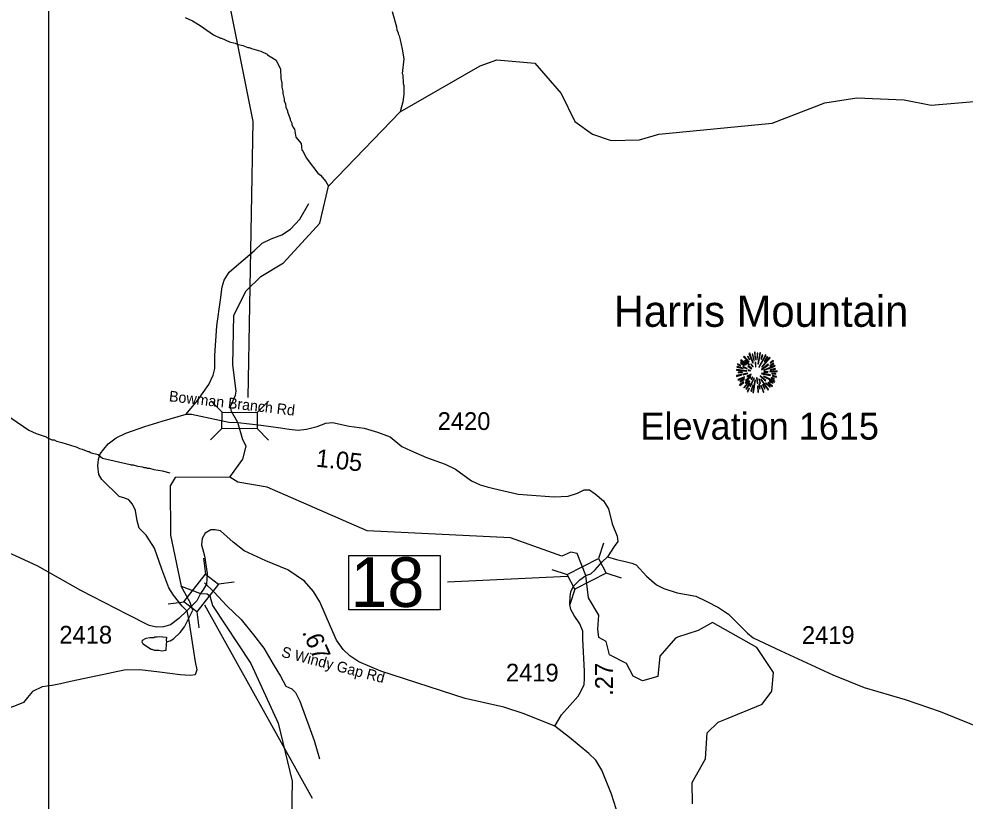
# Model space of a CAD drawing. Extents: x 1248089 to 1457196, y 820910 to 988753.
# Drawn here: x 1416698 to 1423369, y 863443 to 868954 of the extents above; entities that cross this region are included whole.
import ezdxf

# ---------------------------------------------------------------- set-up
doc = ezdxf.new("R2010")
doc.units = 0
for name, color, linetype in [('Exist Geographical Mountain Summit CELL', 7, 'Continuous'), ('Exist Geographical Mountain Summit Elevation Number Label', 7, 'Continuous'), ('Exist Geographical Mountain Summit Label', 7, 'Continuous'), ('Exist Hydrographic Creek Single Shore', 7, 'Continuous'), ('Exist Hydrographic Misc Water Feature', 7, 'Continuous'), ('Exist Road Non-System Type 51', 7, 'Continuous'), ('Exist Road Secondary Structure Standard Bridge CELL', 7, 'Continuous'), ('Exist Road Secondary Structure Standard Bridge Number Label', 7, 'Continuous'), ('Exist Road Secondary Type 41 Attributed', 7, 'Continuous'), ('Exist Road Secondary Type 51 Attributed', 7, 'Continuous'), ('Exist Road Secondary Type 51 Label', 7, 'Continuous'), ('Map Preparation Inset Cut Line', 7, 'Continuous'), ('Prop GRAU CAT1 Cell', 7, 'Continuous'), ('Prop Lane Lines', 7, 'Continuous')]:
    doc.layers.add(name, color=color, linetype=linetype)

msp = doc.modelspace()

# ---------------------------------------------------------------- linework, layer by layer
at = {"layer": 'Exist Geographical Mountain Summit CELL'}
for points in [[(1421845.1, 866596.4), (1421871.3, 866529.5), (1421874.2, 866530.6), (1421850.2, 866598.9)], [(1421878.9, 866544.4), (1421881.4, 866545.2), (1421872.4, 866593.1), (1421868, 866592)], [(1421883.6, 866605.8), (1421887.7, 866553.8), (1421890.9, 866554.2), (1421889.5, 866606.9)], [(1421899.7, 866551.7), (1421903.6, 866551.7), (1421907.2, 866598.9), (1421901.8, 866598.9)], [(1421911.6, 866523.3), (1421926.5, 866600.4), (1421921, 866602.2), (1421908.3, 866524.1)], [(1421914.9, 866501.5), (1421917.8, 866499.7), (1421966.5, 866584.4), (1421961, 866588)], [(1421929.4, 866558.6), (1421932.7, 866557.4), (1421942.1, 866584.4), (1421937.4, 866586.2)], [(1421763.4, 866518.6), (1421785.8, 866509.9), (1421787, 866512.8), (1421764.8, 866523.7)], [(1421785.2, 866529.5), (1421810.9, 866513.2), (1421813.1, 866515.8), (1421788, 866533.5)], [(1421786.2, 866548.4), (1421825.8, 866517.9), (1421828, 866520.1), (1421789.9, 866552.8)], [(1421806.6, 866573.1), (1421842.5, 866535.7), (1421845.9, 866538.2), (1421810.6, 866577.9)], [(1421814.5, 866545.5), (1421847.3, 866516.4), (1421849.5, 866518.6), (1421817.5, 866550.6)], [(1421834.2, 866574.6), (1421849.8, 866552.8), (1421851.6, 866554.2), (1421838.2, 866578.6)], [(1421857.8, 866520.1), (1421871.7, 866503.7), (1421873.8, 866505.9), (1421861.1, 866523)], [(1421889.1, 866532.5), (1421890.5, 866503.3), (1421893.1, 866503.7), (1421893.1, 866532.8)], [(1421932.7, 866483), (1421934.5, 866480.5), (1421983.2, 866516.4), (1421980, 866520.8)], [(1421935.9, 866503), (1421938.1, 866500.8), (1421993.7, 866565.1), (1421989.7, 866569.9)], [(1421973.4, 866574.6), (1421952.3, 866541.1), (1421955.2, 866540), (1421977.7, 866571.3)], [(1421993.7, 866508.1), (1422021.3, 866523), (1422018.4, 866528.1), (1421992.3, 866510.6)], [(1421993.7, 866531), (1421995.6, 866528.5), (1422018.4, 866544.8), (1422014.8, 866548.4)], [(1421757.8, 866478.3), (1421829.8, 866471.3), (1421830.2, 866474.3), (1421757.8, 866483.3)], [(1421760.4, 866499.3), (1421801.9, 866489.9), (1421803, 866493.2), (1421761.6, 866504.1)], [(1421769.9, 866460.9), (1421799.7, 866462.3), (1421799.7, 866465.9), (1421768.8, 866465.9)], [(1421801.9, 866501.5), (1421832.4, 866489.6), (1421833.5, 866491.7), (1421804.1, 866505.6)], [(1421802.3, 866451.8), (1421803.3, 866447), (1421836.4, 866455.4), (1421835.7, 866459)], [(1421829.8, 866437.6), (1421832.1, 866432.9), (1421860.8, 866448.1), (1421859.7, 866451.4)], [(1421838.2, 866507), (1421863.3, 866488), (1421865.4, 866491), (1421840.7, 866510.2)], [(1421838.5, 866477.2), (1421855.6, 866475), (1421856, 866477.2), (1421839.3, 866481.5)], [(1421934.1, 866453.6), (1421994.9, 866441.6), (1421995.9, 866446), (1421935.2, 866457.2)], [(1421948.7, 866467.4), (1421948.7, 866464.5), (1421978.8, 866464.5), (1421979.6, 866469.5)], [(1421949.7, 866480.1), (1421950.8, 866477.9), (1422029, 866506.6), (1422027.2, 866511.3)], [(1421991.9, 866466.3), (1422044.3, 866469.5), (1422044.6, 866474.3), (1421992.3, 866469.5)], [(1421995.6, 866480.1), (1422032.3, 866486.6), (1422030.8, 866492.1), (1421994.1, 866482.3)], [(1422006.8, 866454.3), (1422033.3, 866452.1), (1422033.3, 866456.4), (1422007.2, 866457.5)], [(1421756.4, 866440.5), (1421757.8, 866435.4), (1421793.9, 866446), (1421791.7, 866449.2)], [(1421766.2, 866412.8), (1421768.8, 866408.2), (1421814.2, 866428.1), (1421812.7, 866432.9)], [(1421777.5, 866376.1), (1421780.4, 866372.1), (1421808.8, 866393.2), (1421806.2, 866396.5)], [(1421783.7, 866396.9), (1421812.7, 866413.6), (1421810.6, 866417.2), (1421781.5, 866401.9)], [(1421808.4, 866356.5), (1421811.3, 866354), (1421852, 866401.6), (1421849.1, 866403.7)], [(1421823.7, 866387.8), (1421842.9, 866405.9), (1421839.6, 866408.2), (1421819.3, 866391)], [(1421820, 866406.3), (1421822.9, 866402.7), (1421857.4, 866431.1), (1421855.6, 866433.6)], [(1421848.4, 866387.8), (1421823.3, 866348.6), (1421826.5, 866346), (1421852.4, 866385.6)], [(1421851.6, 866366.4), (1421856, 866364.6), (1421882.6, 866423), (1421880, 866423.8)], [(1421858.6, 866415.8), (1421861.8, 866412.8), (1421872, 866429.2), (1421870.1, 866430.7)], [(1421873.1, 866321), (1421877.8, 866319.8), (1421890.5, 866409.2), (1421887.3, 866410)], [(1421898.5, 866424.9), (1421902.5, 866387.8), (1421906.9, 866388.1), (1421901.8, 866425.6)], [(1421914.6, 866416.2), (1421923.2, 866386.3), (1421927.2, 866388.1), (1421916.7, 866417.2)], [(1421922.9, 866436.5), (1421961.4, 866401.2), (1421963.9, 866405.6), (1421924.7, 866438.7)], [(1421929, 866413.9), (1421979.6, 866339.1), (1421983.2, 866342), (1421931.6, 866415)], [(1421947.9, 866434), (1422026.1, 866395.8), (1422027.9, 866401.2), (1421949.4, 866436.9)], [(1421961.4, 866388.1), (1421991.5, 866359), (1421994.9, 866361.6), (1421963.6, 866390.6)], [(1421978.1, 866388.8), (1422008.6, 866363.1), (1422011.9, 866366.7), (1421980, 866391.4)], [(1421987.2, 866399.8), (1422012.3, 866386.7), (1422014.8, 866390.4), (1421989.4, 866403.7)], [(1422001.4, 866423.8), (1422022.4, 866415.8), (1422024.2, 866420.2), (1422002.8, 866427)], [(1422010.9, 866437.2), (1422039.1, 866429.9), (1422039.9, 866435.4), (1422011.9, 866441.6)], [(1421833.5, 866329.3), (1421838.2, 866326.4), (1421849.1, 866351.1), (1421845.9, 866353.3)], [(1421863.3, 866331.1), (1421875.3, 866373.9), (1421871.7, 866374.3), (1421858.9, 866332.1)], [(1421904.7, 866366.4), (1421908.3, 866323.9), (1421912.3, 866324.9), (1421909, 866366.4)], [(1421924.3, 866349.6), (1421918.9, 866379.5), (1421915.6, 866379.5), (1421920, 866348.6)], [(1421929, 866371.1), (1421946.5, 866321.3), (1421950.8, 866323.1), (1421932, 866371.8)], [(1421939.5, 866376.9), (1421955.6, 866347.4), (1421959.6, 866349.6), (1421943.3, 866378.3)]]:
    msp.add_lwpolyline(points, close=True, dxfattribs=at)
at = {"layer": 'Exist Hydrographic Creek Single Shore'}
for points in [[(1418184.5, 865725.2), (1418277.9, 865851.9), (1418301.3, 865943.3), (1418277.9, 865987.9), (1418240.8, 866111.2), (1418197.2, 866187.7), (1418189.8, 866222.7), (1418225.9, 866303.5), (1418230.2, 866330.1), (1418207.5, 866516), (1418214.4, 866867.1)], [(1418184.5, 865725.2), (1417800.4, 865723.1), (1417765.5, 865664.7), (1417767.4, 865316.7), (1417843.1, 864957.1), (1417978.8, 864905.2)], [(1420694, 865032.1), (1420633.5, 865188.3), (1420588.9, 865196.8), (1420525.2, 865169.2), (1420164.1, 865296.7), (1419152.4, 865347.9), (1418449.4, 865654.2), (1418241.5, 865691.2), (1418184.5, 865725.2)], [(1421686.6, 864022.4), (1421938.5, 864126.4), (1422006.6, 864216.9), (1422017.5, 864347.9), (1421901.2, 864524), (1421589, 864700.4), (1421487.1, 864645.1), (1421340.7, 864598.9), (1421326.1, 864590.9), (1421217.4, 864464.5), (1421202.5, 864320), (1421094.2, 864290.2), (1421028.4, 864324.2), (1420981.8, 864412.6), (1420862.8, 864474.3), (1420837.4, 864567.8), (1420786.4, 864595.4), (1420780, 864654.9), (1420786.4, 864752.7), (1420714.2, 864875.9), (1420694, 865032.1)], [(1417980.1, 864905.1), (1418026.3, 864902.1), (1418044.4, 864888.3), (1418064, 864821.4), (1418333.5, 864412.3), (1418525.5, 863991.6), (1418625.5, 863582.5), (1418620.4, 863323.2), (1418499.5, 863059.8), (1418261.5, 862838), (1418170.5, 862465.7), (1418158.5, 862298.5), (1418124.5, 862223.6), (1417980.5, 862118.2), (1417879.5, 862087.4), (1417340.5, 862206.6), (1417151.4, 862394.2), (1416903.4, 862497.8), (1416706.5, 862636.3), (1415993.4, 862841)]]:
    msp.add_lwpolyline(points, dxfattribs=at)
at = {"layer": 'Exist Hydrographic Misc Water Feature'}
for points in [[(1419330.2, 869006.8), (1419360, 868898.2), (1419363.4, 868874.2), (1419371, 868858), (1419370.9, 868850), (1419378.5, 868833.8), (1419385.9, 868805.6), (1419400.6, 868741.3), (1419411.1, 868673), (1419400.9, 868569.3), (1419404.7, 868561.2), (1419407.3, 868499.1), (1419411, 868485.1), (1419411.7, 868425), (1419404.6, 868369.2), (1419385.4, 868300.3)], [(1417869.9, 868963.2), (1417923, 868939.7), (1417976.7, 868908.8), (1418071.2, 868842.7), (1418118.7, 868817.7), (1418126.7, 868817.5), (1418182.1, 868792.2), (1418221.9, 868783.4), (1418237.7, 868775), (1418277.5, 868766.2), (1418313.3, 868753.4), (1418321.3, 868753.2), (1418337.1, 868744.9), (1418404.6, 868727.3), (1418448.2, 868706.4), (1418451.3, 868701.9), (1418512.8, 868663.4), (1418541.9, 868600.3), (1418544.5, 868534.3), (1418551.9, 868504), (1418551.1, 868474.1), (1418558.5, 868444), (1418558.2, 868428), (1418569.4, 868391.7), (1418569.1, 868377.7), (1418576.6, 868355.5), (1418580, 868331.4), (1418591.5, 868307.2), (1418591.4, 868299.2), (1418610.4, 868250.8), (1418610.2, 868242.8), (1418621.7, 868218.5), (1418621.5, 868210.5), (1418631, 868188.3), (1418640.7, 868178.1), (1418651.6, 868121.8), (1418688.2, 868075.4), (1418693.5, 868028.9), (1418698.3, 868025.9), (1418726.3, 867972.1), (1418737.9, 867955.9), (1418806.1, 867868.4), (1418823.7, 867854), (1418862.8, 867809.1), (1418881.2, 867776.7)], [(1418214.4, 866867.1), (1418301.5, 867039.3), (1418403.5, 867139), (1418563.4, 867234.3), (1418819.4, 867514.7), (1418881.2, 867776.7), (1419385.4, 868300.3), (1419949.5, 868624.5), (1420067.5, 868664.8), (1420334.5, 868643.1), (1420521.5, 868429.2), (1420617.5, 868230.3), (1420741.5, 868142.4), (1420873.6, 868097.1), (1421073.5, 868102.9)], [(1421073.5, 868102.9), (1421208.5, 868142.8), (1422009.5, 868218.6), (1422379.6, 868362.3), (1422605.5, 868397), (1422938.5, 868383.7), (1423129.5, 868347.1), (1424257.5, 868442.5)], [(1416563.2, 866196), (1416768.4, 866056.2), (1416820, 866033), (1416890.9, 866008.7), (1416894.8, 866004.3), (1416930.5, 865987.9), (1416946.5, 865987.4), (1416962.3, 865979.1), (1417002.1, 865970.2), (1417093.4, 865940.2), (1417101.4, 865940.1), (1417125.1, 865927.5), (1417145, 865923.1), (1417184.7, 865906.2), (1417192.7, 865906), (1417208.5, 865897.6), (1417256.1, 865884.6), (1417287.6, 865859.9), (1417482.6, 865815.6), (1417490.5, 865811.4), (1417504.4, 865811.1), (1417534.3, 865802.5), (1417570.2, 865797.7), (1417578.1, 865793.5), (1417594.1, 865793.2), (1417601.9, 865789), (1417617.9, 865788.5), (1417649.7, 865779.9), (1417709.5, 865770.6), (1417717.4, 865766.4), (1417762.7, 865756.5)], [(1417738.9, 864564.2), (1417763.8, 864571.2), (1417788.1, 864586.7), (1417835.1, 864631.7), (1417865.8, 864671), (1417923.8, 864787.1), (1417906.8, 864841.3), (1417843.1, 864957.1)], [(1417738.9, 864564.2), (1417735.3, 864549.9), (1417734.4, 864504.3), (1417706.2, 864498.6), (1417684.4, 864503.1), (1417654.4, 864503.7), (1417638.5, 864512.1), (1417630.6, 864512.2), (1417583.2, 864541.3), (1417575.4, 864547.5), (1417567.7, 864561.6), (1417570.1, 864577.6), (1417594.3, 864591), (1417622.3, 864596.4), (1417648.4, 864595.9), (1417656.5, 864599.6), (1417672.5, 864599.3), (1417686.5, 864603), (1417737.9, 864598.5), (1417735.9, 864577.9), (1417738.9, 864564.2)], [(1421446.4, 863422.8), (1421444.5, 863575), (1421539.6, 863740.5), (1421550.5, 863924), (1421627.5, 863998), (1421686.6, 864022.4)]]:
    msp.add_lwpolyline(points, dxfattribs=at)
at = {"layer": 'Exist Road Non-System Type 51'}
for points in [[(1417878, 866170.2), (1417956.6, 866265.9), (1418038, 866378.3), (1418068.9, 866442.9), (1418080.1, 866490.7), (1418080.1, 866583.4), (1418094.2, 866791.2), (1418119.4, 866973.8), (1418130.7, 867066.5), (1418144.7, 867114.2), (1418181.2, 867170.4), (1418248.6, 867229.4), (1418357.9, 867321.1), (1418414, 867374.4), (1418475.7, 867405.3), (1418551.5, 867433.4), (1418613.3, 867472.8), (1418677.8, 867543), (1418742.4, 867652.5)], [(1418005.6, 864981.4), (1418074.9, 864913.9), (1418163.3, 864819.8), (1418265.9, 864722.7), (1418351.5, 864614.3), (1418425.6, 864520.1), (1418491.2, 864408.8), (1418542.6, 864323.2), (1418579.6, 864251.8), (1418622.4, 864234.7), (1418648.1, 864209), (1418679.5, 864146.2), (1418779.3, 863869.4), (1418816.3, 863741)], [(1417881.7, 864783.1), (1417897.4, 864711.9), (1417929.4, 864498.5), (1417940.1, 864423.7), (1417953.4, 864367.7), (1417940.1, 864333), (1417905.4, 864327.7), (1417836.1, 864333), (1417689.4, 864351.7), (1417550.8, 864367.7), (1417441.5, 864365), (1417252.1, 864325), (1417062.8, 864285), (1416990.8, 864269), (1416932.2, 864258.3), (1416862.9, 864247.6), (1416793.5, 864215.6), (1416758.9, 864172.9), (1416729.6, 864138.2), (1416678.9, 864116.9), (1416633.6, 864100.9), (1416583.8, 864106.2)]]:
    msp.add_lwpolyline(points, dxfattribs=at)
at = {"layer": 'Exist Road Secondary Structure Standard Bridge CELL'}
for p, q in [((1418050.8, 866263.5), (1418130.3, 866182.9)), ((1418378.2, 866180.7), (1418458.7, 866260.2)), ((1418049, 865987.7), (1418129.5, 866067.2)), ((1418377.4, 866067.6), (1418456.9, 865987)), ((1420819.5, 865259.4), (1420784.9, 865151.7)), ((1417999.4, 865154.3), (1418013.3, 865042)), ((1420565.3, 865036.6), (1420457.6, 865071.3)), ((1418217, 864984.7), (1418104.7, 864970.8)), ((1420945.5, 865014), (1420837.8, 865048.7)), ((1420617, 864935.9), (1420582.4, 864828.2)), ((1417862.6, 864845.2), (1417750.2, 864831.3)), ((1417951.8, 864775.7), (1417965.7, 864663.3))]:
    msp.add_line(p, q, dxfattribs=at)
for points in [[(1418130.3, 866182.9), (1418378.2, 866181.3), (1418377.4, 866065.5), (1418129.5, 866067.2)], [(1420837.8, 865048.7), (1420617.2, 864935.5), (1420564.4, 865038.5), (1420784.9, 865151.7)], [(1418104.7, 864970.8), (1417952.2, 864775.3), (1417860.9, 864846.5), (1418013.3, 865042)]]:
    msp.add_lwpolyline(points, close=True, dxfattribs=at)
at = {"layer": 'Exist Road Secondary Structure Standard Bridge Number Label'}
for p, q in [((1420566.1, 865024.4), (1419719.8, 864985.9)), ((1418006.7, 864824.9), (1418765, 863463.4))]:
    msp.add_line(p, q, dxfattribs=at)
msp.add_lwpolyline([(1418313.9, 866287.1), (1418349.2, 868230.6), (1418172.5, 869114)], dxfattribs=at)
msp.add_lwpolyline([(1419023.1, 865173.4), (1419667.3, 865173.4), (1419667.3, 864791.1), (1419023.1, 864791.1)], close=True, dxfattribs=at)
at = {"layer": 'Exist Road Secondary Type 41 Attributed'}
for points in [[(1417881.7, 864783.1), (1417850.3, 864816.3), (1417787.5, 864893.1), (1417756.1, 864945.4), (1417705.6, 865078.1), (1417653.5, 865225.2), (1417595.9, 865316), (1417545.3, 865364.9), (1417531.4, 865417.2), (1417520.9, 865490.5), (1417500, 865535.9), (1417473.8, 865565.6), (1417444.2, 865577.8), (1417404.1, 865590), (1417283.7, 865709.5), (1417261, 865744.4), (1417254.1, 865805.5), (1417259.3, 865850.9), (1417271.5, 865889.3), (1417295.9, 865922.4), (1417327.3, 865959.1), (1417384.9, 866002.7), (1417451.1, 866035.9), (1417587.2, 866081.3), (1417707.1, 866119.6), (1417878, 866170.2), (1417914.6, 866170.2), (1418177.9, 866112.6), (1418240.8, 866111.2)], [(1418240.8, 866111.2), (1418405.9, 866091.7), (1418542, 866072.6), (1418603, 866063.8), (1418667.5, 866056.8), (1418726.8, 866063.8), (1418801.8, 866081.3), (1418862.8, 866105.7), (1418909, 866111.3), (1419025.8, 866085.1), (1419132.2, 866071.2), (1419226.4, 866043.3), (1419315.3, 866008.3), (1419399, 865942), (1419460.1, 865912.4), (1419571.7, 865863.5), (1419703.4, 865817.2), (1419776.7, 865782.2), (1419888.3, 865700.2), (1419949.3, 865670.5), (1419998.4, 865657.4)], [(1419998.4, 865657.4), (1420047, 865644.4), (1420217.3, 865606.3), (1420471.9, 865587.1), (1420571.3, 865592.3), (1420635.8, 865611.5), (1420682.9, 865636), (1420721.3, 865636), (1420761.4, 865608), (1420818.9, 865557.4), (1420853.8, 865503.3), (1420881.7, 865396.9), (1420916.6, 865309.6), (1420920.1, 865273), (1420895.7, 865236.3), (1420847.2, 865164.2)]]:
    msp.add_lwpolyline(points, dxfattribs=at)
at = {"layer": 'Exist Road Secondary Type 51 Attributed'}
for points in [[(1417881.7, 864783.1), (1417826.9, 864730.2), (1417767.4, 864685.5), (1417717.8, 864670.7), (1417668.2, 864668.2), (1417616.1, 864680.6), (1417464.9, 864757.5), (1417133.8, 864927.8), (1416831.3, 865099.1), (1416675.1, 865171), (1416548.6, 865225.6), (1416481.6, 865272.8), (1416466.8, 865317.4), (1416456.9, 865389.4), (1416464.3, 865511.9), (1416459.4, 865576.4), (1416439.5, 865645.9), (1416402.3, 865707.9), (1416335.4, 865782.4), (1416146.9, 865918.9), (1416025.4, 866000.8), (1415894, 866119.9), (1415601.4, 866442.5), (1415386.9, 866676.6)], [(1420476, 863971.2), (1420261, 864058.3), (1420115.8, 864105.5), (1419845.2, 864166.9), (1419249.3, 864357.6), (1419094.7, 864423.6), (1419030.5, 864467), (1418983.4, 864510.4), (1418938.1, 864576.5), (1418895.7, 864673.7), (1418820.3, 864847.4), (1418775, 864919.1), (1418712.8, 864992.7), (1418594, 865072), (1418439.3, 865136.1), (1418286.6, 865206), (1418209.2, 865266.4), (1418120.6, 865347.5), (1418081, 865355.1), (1418050.8, 865353.2), (1418011.2, 865330.5), (1417990.5, 865292.8), (1417986.7, 865249.4), (1418006.6, 865170.8), (1418025.2, 865046.1), (1418019.9, 864971.7), (1418000.8, 864937.2), (1417978.8, 864905.2)], [(1420476, 863971.2), (1420523, 864051.5), (1420639.9, 864182.4), (1420660.6, 864214.9), (1420683.2, 864263.8), (1420686.7, 864305.7), (1420685, 864359.3), (1420672.8, 864582.7), (1420672.8, 864640.3), (1420651.8, 864690.9), (1420611.7, 864750.3), (1420589.1, 864792.1), (1420582.1, 864827), (1420583.8, 864884.6), (1420589.1, 864917.8), (1420608.2, 864956.2), (1420652.6, 865002.4), (1420694, 865032.1), (1420730.1, 865044.9), (1420761.7, 865071.4), (1420810.5, 865129), (1420847.2, 865164.2)], [(1420847.2, 865164.2), (1420911.1, 865145.7), (1420973.4, 865130.5), (1421018.9, 865120.4), (1421050, 865106.8), (1421122.3, 865027.6), (1421193, 864966.9), (1421245.2, 864940), (1421339.4, 864911.4), (1421470.7, 864886.1), (1421543.1, 864852.4), (1421630.6, 864806.9), (1421699.6, 864759.8), (1421742.7, 864718.4), (1421835.3, 864625.8), (1421875.7, 864592.1), (1422069.2, 864502.8), (1422435.3, 864333.3), (1422657.5, 864244), (1422947, 864158.1), (1423193.7, 864074.3), (1423501.7, 863949.6)], [(1417978.8, 864905.2), (1417959.4, 864867.8), (1417952.8, 864854.9), (1417881.7, 864783.1)], [(1420941.3, 863283.9), (1420876.6, 863491.3), (1420807.5, 863661.8), (1420766.5, 863730.9), (1420716.9, 863778.5), (1420581, 863890.7), (1420476, 863971.2)]]:
    msp.add_lwpolyline(points, dxfattribs=at)
at = {"layer": 'Map Preparation Inset Cut Line'}
msp.add_lwpolyline([(1431512.6, 871600.6), (1416907.8, 871600.6), (1416907.8, 844359.3), (1431512.6, 844359.3)], close=True, dxfattribs=at)

# ---------------------------------------------------------------- texts
at = {"layer": 'Exist Geographical Mountain Summit Elevation Number Label'}
msp.add_text('Elevation 1615', height=190, dxfattribs=at).set_placement((1421080.2, 865989.8))
at = {"layer": 'Exist Geographical Mountain Summit Label'}
msp.add_text('Harris Mountain', height=220, dxfattribs=at).set_placement((1420891.9, 866784.7))
at = {"layer": 'Exist Road Secondary Structure Standard Bridge Number Label'}
msp.add_text('18', height=350, dxfattribs=at).set_placement((1419035.7, 864810.9))
at = {"layer": 'Exist Road Secondary Type 51 Label'}
for s, rotation, p in [('Bowman Branch Rd', 353.41565, (1417753.6, 866260.5)), ('S Windy Gap Rd', 345.4104, (1418543.6, 864461.3))]:
    msp.add_text(s, height=75, rotation=rotation, dxfattribs=at).set_placement(p)
at = {"layer": 'Prop GRAU CAT1 Cell'}
for s, rotation, p in [('1.05', 353.82461, (1418788.3, 865800.1)), ('.67', 293.57826, (1418693, 864634.5)), ('.27', 90, (1420885.4, 864184.5))]:
    msp.add_text(s, height=125, rotation=rotation, dxfattribs=at).set_placement(p)
at = {"layer": 'Prop Lane Lines'}
for s, p in [('2420', (1419650.5, 866057.9)), ('2418', (1416983.4, 864552.6)), ('2419', (1422218.1, 864550.3)), ('2419', (1420131.8, 864285.6))]:
    msp.add_text(s, height=125, dxfattribs=at).set_placement(p)

doc.saveas('drawing.dxf')
